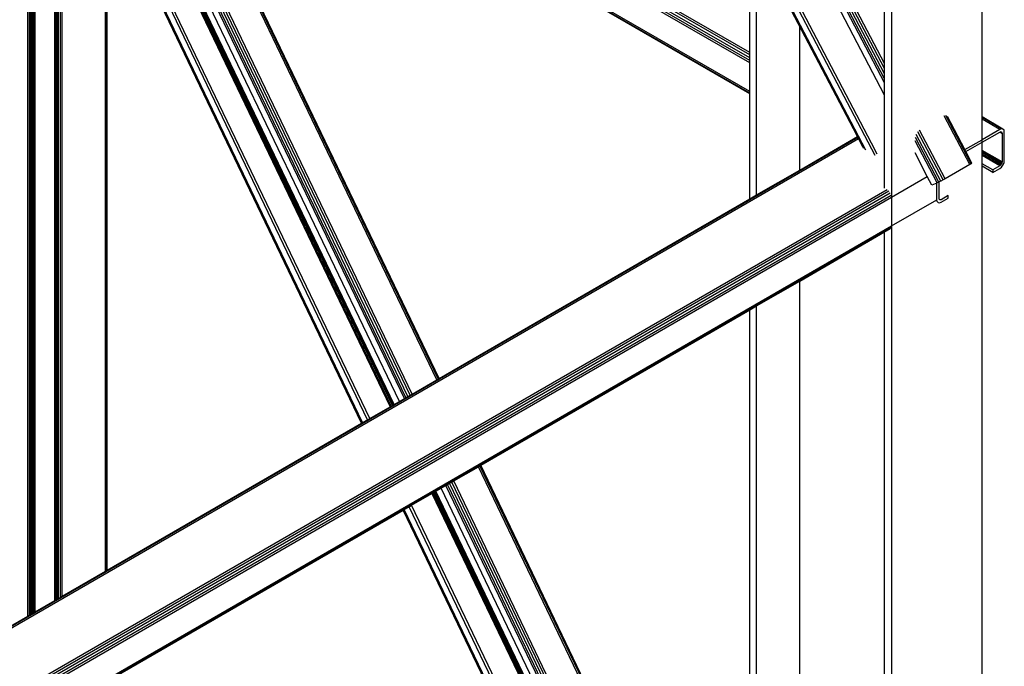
# Model space of a CAD drawing. Header units: millimetres. Extents: x 10 to 1250, y -62 to 528.
# Tile 758 of 909: x 626.301 to 627.538, y 517.43 to 518.242. Entities that reach past the tile are written whole.
import ezdxf

# ---------------------------------------------------------------- set-up
doc = ezdxf.new("R2010")
doc.units = ezdxf.units.MM
doc.header["$LTSCALE"] = 0.05

msp = doc.modelspace()

# ---------------------------------------------------------------- linework, layer by layer
at = {"color": 8}
for p, q in [((627.51, 518.1198), (627.51, 520.0335)), ((627.3963, 519.4529), (627.3963, 518.0191)), ((627.3876, 518.2339), (627.3876, 519.4452)), ((627.2267, 518.0219), (627.2267, 519.3523)), ((626.3112, 517.4933), (626.3112, 518.8237)), ((626.7914, 517.7705), (626.3576, 518.6746)), ((626.7939, 517.772), (626.3597, 518.6767)), ((627.2181, 518.1977), (626.3933, 518.6739)), ((627.2181, 518.2007), (626.3951, 518.6759)), ((626.7842, 517.7663), (626.3521, 518.6668)), ((626.7861, 517.7675), (626.3545, 518.667)), ((626.7887, 517.769), (626.3557, 518.6712)), ((627.2181, 518.1941), (626.3924, 518.6709)), ((627.2181, 518.1906), (626.3925, 518.6672)), ((627.2181, 518.1876), (626.3938, 518.6635)), ((627.2181, 518.1517), (626.4176, 518.6139)), ((626.3132, 517.4945), (626.3132, 518.605)), ((626.3134, 517.4946), (626.3134, 518.6046)), ((626.3145, 517.4952), (626.3145, 518.6024)), ((626.3157, 517.4959), (626.3157, 518.5999)), ((627.2181, 518.1497), (626.4197, 518.6107)), ((626.825, 517.7899), (626.4359, 518.6006)), ((626.3169, 517.4966), (626.3169, 518.5974)), ((626.3179, 517.4972), (626.3179, 518.5952)), ((626.3181, 517.4973), (626.3181, 518.5948)), ((626.3183, 517.4974), (626.3183, 518.5944)), ((626.3188, 517.4977), (626.3188, 518.5934)), ((626.3202, 517.4985), (626.3202, 518.5905)), ((626.8268, 517.791), (626.4392, 518.5987)), ((626.8278, 517.7915), (626.4409, 518.5977)), ((627.2181, 518.149), (626.4409, 518.5977)), ((626.7779, 517.7627), (626.3936, 518.5635)), ((626.3451, 517.5129), (626.3451, 518.5386)), ((626.3454, 517.513), (626.3454, 518.538)), ((626.738, 517.7397), (626.3521, 518.5439)), ((626.3908, 518.5389), (626.7665, 517.7561)), ((626.7677, 517.7568), (626.3919, 518.54)), ((626.7691, 517.7576), (626.3928, 518.5417)), ((626.7703, 517.7584), (626.3934, 518.5438)), ((626.7713, 517.7589), (626.3936, 518.546)), ((626.3466, 517.5137), (626.3466, 518.5355)), ((626.3472, 517.5141), (626.3472, 518.5343)), ((626.3474, 517.5142), (626.3474, 518.5339)), ((626.3476, 517.5143), (626.3476, 518.5333)), ((626.3478, 517.5144), (626.3478, 518.5329)), ((626.3484, 517.5148), (626.3484, 518.5317)), ((626.3496, 517.5155), (626.3496, 518.5292)), ((626.7317, 517.7361), (626.3521, 518.5273)), ((626.3521, 517.5169), (626.3521, 518.5241)), ((626.3541, 517.5181), (626.3541, 518.5198)), ((626.7306, 517.7354), (626.3545, 518.5193)), ((626.7408, 517.7413), (626.3652, 518.5241)), ((627.3876, 518.1868), (627.2619, 518.4265)), ((627.3876, 518.1675), (627.2566, 518.4173)), ((627.3876, 518.1739), (627.2579, 518.4212)), ((627.3876, 518.1806), (627.2597, 518.4245)), ((626.4087, 517.5496), (626.4087, 518.406)), ((626.4101, 517.5504), (626.4101, 518.4031)), ((626.4106, 517.5507), (626.4106, 518.4021)), ((626.7305, 517.7354), (626.4106, 518.4021)), ((627.3876, 518.1626), (627.2562, 518.4132)), ((627.3876, 518.1472), (627.2809, 518.3508)), ((627.3756, 518.0716), (627.2562, 518.2992)), ((627.2181, 518.2007), (627.2181, 518.2856)), ((627.364, 518.0783), (627.2562, 518.2838)), ((627.3616, 518.0802), (627.2566, 518.2802)), ((627.2809, 518.2338), (627.2579, 518.2777)), ((627.3713, 518.0868), (627.2673, 518.2852)), ((627.2809, 518.0531), (627.2809, 518.2338)), ((627.3536, 518.0951), (627.2809, 518.2338)), ((627.3876, 518.1868), (627.3876, 518.2339)), ((627.2181, 518.1977), (627.2181, 518.2007)), ((627.2181, 518.1941), (627.2181, 518.1977)), ((627.2181, 518.1906), (627.2181, 518.1941)), ((627.2181, 518.1876), (627.2181, 518.1906)), ((627.2181, 518.1517), (627.2181, 518.1876)), ((627.3876, 518.1806), (627.3876, 518.1868)), ((627.3876, 518.1739), (627.3876, 518.1806)), ((627.3876, 518.1675), (627.3876, 518.1739)), ((627.3876, 518.1626), (627.3876, 518.1675)), ((627.3876, 518.1472), (627.3876, 518.1626)), ((627.2181, 518.1497), (627.2181, 518.1517)), ((627.2181, 518.149), (627.2181, 518.1497)), ((627.2181, 518.0169), (627.2181, 518.149)), ((627.3876, 518.0931), (627.3876, 518.1472)), ((627.4945, 518.0601), (627.4625, 518.1212)), ((627.4964, 518.0612), (627.4647, 518.1217)), ((627.4884, 518.0788), (627.4665, 518.1206)), ((627.5363, 518.1046), (627.51, 518.1198)), ((627.51, 518.119), (627.51, 518.1198)), ((627.5345, 518.1049), (627.51, 518.119)), ((627.51, 518.117), (627.51, 518.119)), ((627.5323, 518.1041), (627.51, 518.117)), ((627.51, 518.0913), (627.51, 518.117)), ((627.5323, 518.1041), (627.51, 518.0913)), ((627.5345, 518.1049), (627.5323, 518.1041)), ((627.5363, 518.1046), (627.5345, 518.1049)), ((627.5376, 518.1031), (627.5363, 518.1046)), ((624.7332, 516.5815), (627.3539, 518.0946)), ((624.7332, 516.5795), (627.3547, 518.093)), ((627.2809, 518.0531), (627.3536, 518.0951)), ((627.3539, 518.0946), (627.3536, 518.0951)), ((627.3547, 518.093), (627.3539, 518.0946)), ((627.3604, 518.0823), (627.3547, 518.093)), ((627.3876, 518.0306), (627.3876, 518.0931)), ((627.4556, 518.038), (627.4262, 518.094)), ((627.4582, 518.0393), (627.4274, 518.098)), ((627.461, 518.0408), (627.4293, 518.1012)), ((627.4635, 518.0422), (627.4314, 518.1032)), ((627.51, 518.088), (627.5323, 518.1009)), ((627.5323, 518.1009), (627.5334, 518.1012)), ((627.5323, 518.1009), (627.5351, 518.0992)), ((627.5334, 518.1012), (627.5343, 518.1011)), ((627.5349, 518.1004), (627.5334, 518.1012)), ((627.5343, 518.1011), (627.5349, 518.1004)), ((627.5349, 518.1004), (627.5351, 518.0992)), ((627.5351, 518.0992), (627.5351, 518.0634)), ((627.538, 518.1009), (627.5376, 518.1031)), ((627.538, 518.065), (627.538, 518.1009)), ((627.3784, 518.0732), (627.3713, 518.0868)), ((627.4535, 518.0371), (627.4258, 518.09)), ((627.4884, 518.0788), (627.51, 518.0913)), ((627.4897, 518.0763), (627.51, 518.088)), ((627.51, 518.088), (627.51, 518.0913)), ((627.51, 518.0779), (627.51, 518.088)), ((627.4412, 518.045), (627.4258, 518.0746)), ((627.4897, 518.0763), (627.4884, 518.0788)), ((627.4973, 518.0619), (627.4897, 518.0763)), ((627.5351, 518.0634), (627.51, 518.0779)), ((627.51, 518.0764), (627.51, 518.0779)), ((627.5349, 518.062), (627.51, 518.0764)), ((627.51, 518.0746), (627.51, 518.0764)), ((627.5343, 518.0606), (627.51, 518.0746)), ((627.51, 518.0728), (627.51, 518.0746)), ((627.5334, 518.0593), (627.51, 518.0728)), ((627.51, 518.0713), (627.51, 518.0728)), ((627.5323, 518.0584), (627.51, 518.0713)), ((627.51, 518.0612), (627.51, 518.0713)), ((627.4945, 518.0601), (627.4635, 518.0422)), ((627.4964, 518.0612), (627.4945, 518.0601)), ((627.4973, 518.0619), (627.4964, 518.0612)), ((627.5236, 518.0534), (627.51, 518.0612)), ((627.51, 518.058), (627.51, 518.0612)), ((627.5236, 518.0501), (627.51, 518.058)), ((627.51, 516.4857), (627.51, 518.058)), ((627.5323, 518.0584), (627.5236, 518.0534)), ((627.5236, 518.0501), (627.5323, 518.0552)), ((627.5334, 518.0593), (627.5323, 518.0584)), ((627.5323, 518.0552), (627.5345, 518.0569)), ((627.5343, 518.0606), (627.5334, 518.0593)), ((627.5349, 518.062), (627.5343, 518.0606)), ((627.5345, 518.0569), (627.5363, 518.0594)), ((627.5351, 518.0634), (627.5349, 518.062)), ((627.5363, 518.0594), (627.5376, 518.0622)), ((627.5376, 518.0622), (627.538, 518.065)), ((627.2267, 518.0219), (627.2809, 518.0531)), ((627.3963, 518.0191), (627.4412, 518.045)), ((627.4469, 518.0343), (627.4412, 518.045)), ((627.5236, 518.0534), (627.5236, 518.0501)), ((627.4531, 518.0369), (627.4469, 518.0343)), ((627.4535, 518.0371), (627.4531, 518.0369)), ((627.4531, 518.016), (627.4531, 518.0369)), ((627.4556, 518.038), (627.4535, 518.0371)), ((627.456, 518.0382), (627.4556, 518.038)), ((627.4582, 518.0393), (627.456, 518.0382)), ((627.456, 518.0177), (627.456, 518.0382)), ((627.461, 518.0408), (627.4582, 518.0393)), ((627.4635, 518.0422), (627.461, 518.0408)), ((624.7332, 516.4946), (627.3906, 518.0289)), ((624.7332, 516.4916), (627.3928, 518.0271)), ((624.7332, 516.4881), (627.3946, 518.0247)), ((624.7332, 516.4845), (627.3958, 518.0218)), ((624.7332, 516.4815), (627.3963, 518.0191)), ((627.2181, 518.0169), (627.2267, 518.0219)), ((627.3963, 518.0191), (627.3963, 517.9832)), ((627.4562, 518.0165), (627.456, 518.0177)), ((627.4676, 518.0211), (627.4588, 518.016)), ((627.4588, 518.0127), (627.4676, 518.0178)), ((627.4676, 518.0178), (627.4676, 518.0211)), ((626.8278, 517.7915), (627.2181, 518.0169)), ((627.3963, 517.9832), (627.4531, 518.016)), ((627.4536, 518.0138), (627.4531, 518.016)), ((627.4548, 518.0123), (627.4536, 518.0138)), ((627.4548, 518.0123), (627.4566, 518.012)), ((627.4568, 518.0158), (627.4562, 518.0165)), ((627.4566, 518.012), (627.4588, 518.0127)), ((627.4577, 518.0156), (627.4568, 518.0158)), ((627.4588, 518.016), (627.4577, 518.0156)), ((624.7332, 516.4456), (627.3963, 517.9832)), ((624.7332, 516.4436), (627.3958, 517.9809)), ((627.3963, 517.9832), (627.3963, 516.385)), ((627.2809, 517.9138), (627.3876, 517.9755)), ((627.3876, 517.9755), (627.3946, 517.9795)), ((627.3876, 516.5852), (627.3876, 517.9755)), ((627.2267, 517.8826), (627.2809, 517.9138)), ((627.2809, 516.8077), (627.2809, 517.9138)), ((627.2181, 517.8776), (627.2267, 517.8826)), ((627.2267, 516.3878), (627.2267, 517.8826)), ((626.8801, 517.6825), (627.2181, 517.8776)), ((627.2181, 516.9782), (627.2181, 517.8776)), ((626.7939, 517.772), (626.825, 517.7899)), ((626.825, 517.7899), (626.8268, 517.791)), ((626.8268, 517.791), (626.8278, 517.7915)), ((626.7887, 517.769), (626.7914, 517.7705)), ((626.7914, 517.7705), (626.7939, 517.772)), ((626.7691, 517.7576), (626.7703, 517.7584)), ((626.7703, 517.7584), (626.7713, 517.7589)), ((626.7713, 517.7589), (626.7779, 517.7627)), ((626.7779, 517.7627), (626.7842, 517.7663)), ((626.7842, 517.7663), (626.7861, 517.7675)), ((626.7861, 517.7675), (626.7887, 517.769)), ((626.7408, 517.7413), (626.7665, 517.7561)), ((626.7665, 517.7561), (626.7677, 517.7568)), ((626.7677, 517.7568), (626.7691, 517.7576)), ((626.4106, 517.5507), (626.7305, 517.7354)), ((626.7305, 517.7354), (626.7306, 517.7354)), ((626.7306, 517.7354), (626.7317, 517.7361)), ((626.7317, 517.7361), (626.738, 517.7397)), ((626.738, 517.7397), (626.7408, 517.7413)), ((626.8462, 517.6629), (626.8773, 517.6808)), ((626.8773, 517.6808), (626.8792, 517.6819)), ((627.2181, 516.9706), (626.8773, 517.6808)), ((626.8792, 517.6819), (626.8801, 517.6825)), ((627.2181, 516.9756), (626.8792, 517.6819)), ((627.2181, 516.9782), (626.8801, 517.6825)), ((626.8385, 517.6584), (626.841, 517.6599)), ((626.841, 517.6599), (626.8438, 517.6615)), ((627.2181, 516.8741), (626.841, 517.6599)), ((626.8438, 517.6615), (626.8462, 517.6629)), ((627.2181, 516.8814), (626.8438, 517.6615)), ((627.2181, 516.888), (626.8462, 517.6629)), ((626.7932, 517.6323), (626.8188, 517.6471)), ((626.8188, 517.6471), (626.82, 517.6478)), ((626.8188, 517.6471), (627.2181, 516.815)), ((626.82, 517.6478), (626.8214, 517.6486)), ((627.2181, 516.8183), (626.82, 517.6478)), ((626.8214, 517.6486), (626.8227, 517.6493)), ((627.2181, 516.8219), (626.8214, 517.6486)), ((626.8227, 517.6493), (626.8237, 517.6499)), ((627.2181, 516.8253), (626.8227, 517.6493)), ((626.8237, 517.6499), (626.8303, 517.6537)), ((627.2181, 516.8279), (626.8237, 517.6499)), ((626.8303, 517.6537), (626.8365, 517.6573)), ((627.2181, 516.8455), (626.8303, 517.6537)), ((626.8365, 517.6573), (626.8385, 517.6584)), ((627.2181, 516.8621), (626.8365, 517.6573)), ((627.2181, 516.8674), (626.8385, 517.6584)), ((626.4106, 517.4114), (626.7829, 517.6263)), ((626.7829, 517.6263), (626.783, 517.6264)), ((627.2181, 516.7194), (626.7829, 517.6263)), ((626.783, 517.6264), (626.7841, 517.627)), ((627.2181, 516.7196), (626.783, 517.6264)), ((626.7841, 517.627), (626.7903, 517.6306)), ((627.2181, 516.7226), (626.7841, 517.627)), ((626.7903, 517.6306), (626.7932, 517.6323)), ((627.2181, 516.7392), (626.7903, 517.6306)), ((627.2181, 516.7468), (626.7932, 517.6323)), ((626.3541, 517.5181), (626.4087, 517.5496)), ((626.4087, 517.5496), (626.4101, 517.5504)), ((626.4101, 517.5504), (626.4106, 517.5507)), ((626.3202, 517.4985), (626.3451, 517.5129)), ((626.3451, 517.5129), (626.3454, 517.513)), ((626.3454, 517.513), (626.3466, 517.5137)), ((626.3466, 517.5137), (626.3472, 517.5141)), ((626.3472, 517.5141), (626.3474, 517.5142)), ((626.3474, 517.5142), (626.3476, 517.5143)), ((626.3476, 517.5143), (626.3478, 517.5144)), ((626.3478, 517.5144), (626.3484, 517.5148)), ((626.3484, 517.5148), (626.3496, 517.5155)), ((626.3496, 517.5155), (626.3521, 517.5169)), ((626.3521, 517.5169), (626.3541, 517.5181)), ((626.3188, 517.4977), (626.3202, 517.4985)), ((626.2863, 517.4789), (626.3112, 517.4933)), ((626.3112, 517.4933), (626.3132, 517.4945)), ((626.3132, 517.4945), (626.3134, 517.4946)), ((626.3134, 517.4946), (626.3145, 517.4952)), ((626.3145, 517.4952), (626.3157, 517.4959)), ((626.3157, 517.4959), (626.3169, 517.4966)), ((626.3169, 517.4966), (626.3179, 517.4972)), ((626.3179, 517.4972), (626.3181, 517.4973)), ((626.3181, 517.4973), (626.3183, 517.4974)), ((626.3183, 517.4974), (626.3188, 517.4977))]:
    msp.add_line(p, q, dxfattribs=at)

doc.saveas('drawing.dxf')
